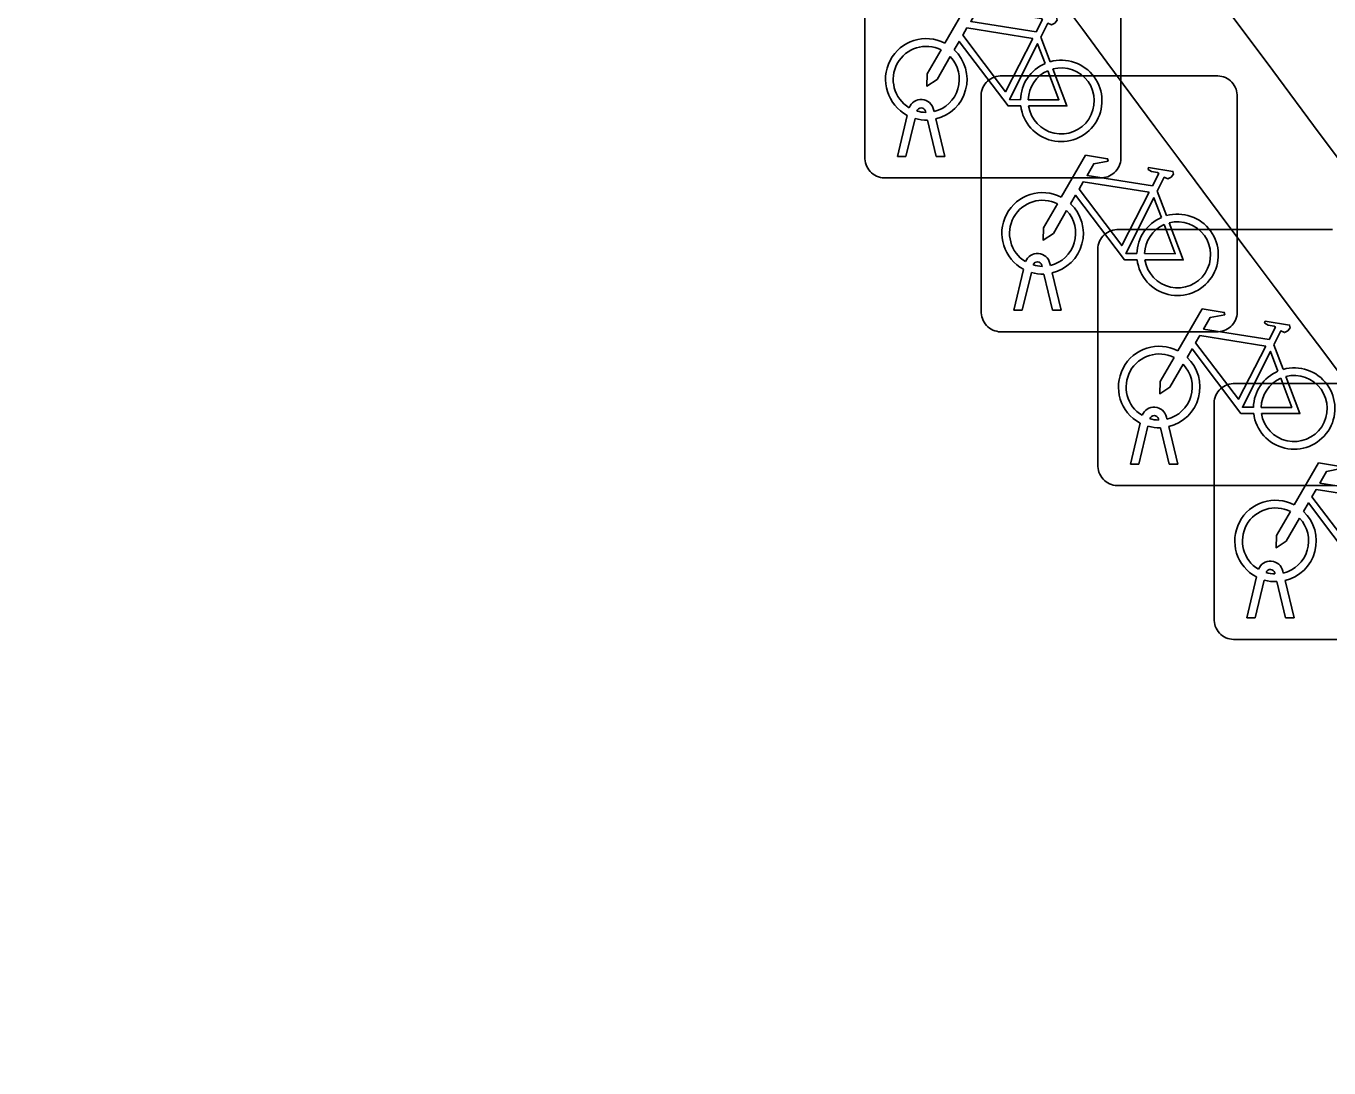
# Model space of a CAD drawing. Extents: x 161087 to 161922, y 382574 to 383873.
# Drawn here: x 161651.82 to 161656.9, y 383119.24 to 383123.31 of the extents above; entities that cross this region are included whole.
import ezdxf

# ---------------------------------------------------------------- set-up
doc = ezdxf.new("R2010")
doc.units = 0
doc.layers.add('IMGEO_Fietsenrek', color=7, linetype='Continuous')
doc.layers.add('IMGEO_Muur', color=7, linetype='Continuous')

msp = doc.modelspace()

# ---------------------------------------------------------------- linework, layer by layer
at = {"layer": 'IMGEO_Fietsenrek'}
for p, q in [((161656.0895, 383123.6421), (161656.0895, 383122.8012)), ((161656.0895, 383122.8012), (161656.0895, 383123.6421)), ((161655.0905, 383122.7919), (161655.0905, 383123.6328)), ((161655.0905, 383123.6328), (161655.0905, 383122.7919)), ((161655.7772, 383123.2662), (161655.8135, 383123.171)), ((161655.6189, 383123.1155), (161656.4598, 383123.1155)), ((161656.4598, 383123.1155), (161655.6189, 383123.1155)), ((161655.5445, 383122.1909), (161655.5445, 383123.0318)), ((161655.5445, 383123.0318), (161655.5445, 383122.1909)), ((161656.5435, 383123.0411), (161656.5435, 383122.2002)), ((161656.5435, 383122.2002), (161656.5435, 383123.0411)), ((161655.3279, 383122.9729), (161655.3269, 383122.9772)), ((161655.3586, 383122.9844), (161655.3604, 383122.9765)), ((161655.2175, 383122.8013), (161655.2558, 383122.9613)), ((161655.2862, 383122.9491), (161655.2509, 383122.8013)), ((161655.369, 383122.8013), (161655.3351, 383122.943)), ((161655.3674, 383122.9473), (161655.4024, 383122.8013)), ((161655.2509, 383122.8013), (161655.2175, 383122.8013)), ((161655.4024, 383122.8013), (161655.369, 383122.8013)), ((161656.0151, 383122.7175), (161655.1742, 383122.7175)), ((161655.1742, 383122.7175), (161656.0151, 383122.7175)), ((161656.2312, 383122.6652), (161656.2675, 383122.57)), ((161656.0739, 383122.5155), (161656.9148, 383122.5155)), ((161656.9148, 383122.5155), (161656.0739, 383122.5155)), ((161655.9995, 383121.5909), (161655.9995, 383122.4318)), ((161655.9995, 383122.4318), (161655.9995, 383121.5909)), ((161655.7819, 383122.3719), (161655.7809, 383122.3762)), ((161655.8126, 383122.3834), (161655.8144, 383122.3755)), ((161655.6715, 383122.2003), (161655.7098, 383122.3603)), ((161655.7402, 383122.3481), (161655.7049, 383122.2003)), ((161655.823, 383122.2003), (161655.7891, 383122.342)), ((161655.8214, 383122.3463), (161655.8564, 383122.2003)), ((161655.7049, 383122.2003), (161655.6715, 383122.2003)), ((161655.8564, 383122.2003), (161655.823, 383122.2003)), ((161656.4691, 383122.1165), (161655.6282, 383122.1165)), ((161655.6282, 383122.1165), (161656.4691, 383122.1165)), ((161656.6862, 383122.0652), (161656.7225, 383121.97)), ((161656.5279, 383121.9145), (161657.3688, 383121.9145)), ((161657.3688, 383121.9145), (161656.5279, 383121.9145)), ((161656.4535, 383120.9899), (161656.4535, 383121.8308)), ((161656.4535, 383121.8308), (161656.4535, 383120.9899)), ((161656.1265, 383121.6003), (161656.1648, 383121.7603)), ((161656.2369, 383121.7719), (161656.2359, 383121.7762)), ((161656.2676, 383121.7834), (161656.2694, 383121.7755)), ((161656.1952, 383121.7481), (161656.1599, 383121.6003)), ((161656.278, 383121.6003), (161656.2441, 383121.742)), ((161656.2764, 383121.7463), (161656.3114, 383121.6003)), ((161656.1599, 383121.6003), (161656.1265, 383121.6003)), ((161656.3114, 383121.6003), (161656.278, 383121.6003)), ((161656.9241, 383121.5165), (161656.0832, 383121.5165)), ((161656.0832, 383121.5165), (161656.9241, 383121.5165)), ((161656.5805, 383120.9993), (161656.6188, 383121.1593)), ((161656.6492, 383121.1471), (161656.6139, 383120.9993)), ((161656.6909, 383121.1709), (161656.6899, 383121.1752)), ((161656.7216, 383121.1824), (161656.7234, 383121.1745)), ((161656.7304, 383121.1453), (161656.7654, 383120.9993)), ((161656.732, 383120.9993), (161656.6981, 383121.141)), ((161656.6139, 383120.9993), (161656.5805, 383120.9993)), ((161656.7654, 383120.9993), (161656.732, 383120.9993)), ((161657.3781, 383120.9155), (161656.5372, 383120.9155)), ((161656.5372, 383120.9155), (161657.3781, 383120.9155))]:
    msp.add_line(p, q, dxfattribs=at)
for points in [[(161655.4031, 383123.2432), (161655.4978, 383123.4067), (161655.584, 383123.3929), (161655.5857, 383123.3842), (161655.5296, 383123.3733), (161655.5034, 383123.328), (161655.7586, 383123.2872)], [(161655.7586, 383123.2872), (161655.7836, 383123.336), (161655.7785, 383123.34), (161655.7553, 383123.3437), (161655.7426, 383123.3512), (161655.7416, 383123.3543), (161655.7438, 383123.3589), (161655.8386, 383123.3438), (161655.8409, 383123.3335), (161655.8315, 383123.3211), (161655.8191, 383123.3147), (161655.8046, 383123.3209), (161655.7772, 383123.2662)], [(161655.7457, 383123.262), (161655.4889, 383123.303), (161655.4722, 383123.2742), (161655.6392, 383123.0539), (161655.7457, 383123.262)], [(161655.6988, 383122.9985), (161655.6491, 383122.9986), (161655.4584, 383123.2503), (161655.4394, 383123.2175)], [(161655.7937, 383123.164), (161655.7644, 383123.2408), (161655.655, 383123.0227), (161655.6977, 383123.0226)], [(161655.4238, 383123.1907), (161655.3722, 383123.1015), (161655.3323, 383123.0755), (161655.3335, 383123.123), (161655.388, 383123.2172)], [(161655.7277, 383123.0225), (161655.8476, 383123.0223), (161655.8044, 383123.1359)], [(161655.8242, 383123.1428), (161655.8792, 383122.9982), (161655.7291, 383122.9985)], [(161655.8571, 383122.6422), (161655.9518, 383122.8057), (161656.038, 383122.7919), (161656.0397, 383122.7832), (161655.9836, 383122.7723), (161655.9574, 383122.727), (161656.2126, 383122.6862)], [(161656.2126, 383122.6862), (161656.2376, 383122.735), (161656.2325, 383122.739), (161656.2093, 383122.7427), (161656.1966, 383122.7502), (161656.1956, 383122.7533), (161656.1978, 383122.7579), (161656.2926, 383122.7428), (161656.2949, 383122.7325), (161656.2855, 383122.7201), (161656.2731, 383122.7137), (161656.2586, 383122.7199), (161656.2312, 383122.6652)], [(161656.1997, 383122.661), (161655.9429, 383122.702), (161655.9262, 383122.6732), (161656.0932, 383122.4529), (161656.1997, 383122.661)], [(161655.8778, 383122.5897), (161655.8262, 383122.5005), (161655.7863, 383122.4745), (161655.7875, 383122.522), (161655.842, 383122.6162)], [(161656.1528, 383122.3975), (161656.1031, 383122.3976), (161655.9124, 383122.6493), (161655.8934, 383122.6165)], [(161656.2477, 383122.563), (161656.2184, 383122.6398), (161656.109, 383122.4217), (161656.1517, 383122.4216)], [(161656.1817, 383122.4215), (161656.3016, 383122.4213), (161656.2584, 383122.5349)], [(161656.2782, 383122.5418), (161656.3332, 383122.3972), (161656.1831, 383122.3975)], [(161656.3121, 383122.0422), (161656.4068, 383122.2057), (161656.493, 383122.1919), (161656.4947, 383122.1832), (161656.4386, 383122.1723), (161656.4124, 383122.127), (161656.6676, 383122.0862)], [(161656.6676, 383122.0862), (161656.6926, 383122.135), (161656.6875, 383122.139), (161656.6643, 383122.1427), (161656.6516, 383122.1502), (161656.6506, 383122.1533), (161656.6528, 383122.1579), (161656.7476, 383122.1428), (161656.7499, 383122.1325), (161656.7405, 383122.1201), (161656.7281, 383122.1137), (161656.7136, 383122.1199), (161656.6862, 383122.0652)], [(161656.6547, 383122.061), (161656.3979, 383122.102), (161656.3812, 383122.0732), (161656.5482, 383121.8529), (161656.6547, 383122.061)], [(161656.3328, 383121.9897), (161656.2812, 383121.9005), (161656.2413, 383121.8745), (161656.2425, 383121.922), (161656.297, 383122.0162)], [(161656.6078, 383121.7975), (161656.5581, 383121.7976), (161656.3674, 383122.0493), (161656.3484, 383122.0165)], [(161656.7027, 383121.963), (161656.6734, 383122.0398), (161656.564, 383121.8217), (161656.6067, 383121.8216)], [(161656.6367, 383121.8215), (161656.7566, 383121.8213), (161656.7134, 383121.9349)], [(161656.7332, 383121.9418), (161656.7882, 383121.7972), (161656.6381, 383121.7975)], [(161656.7661, 383121.4412), (161656.8608, 383121.6047), (161656.947, 383121.5909), (161656.9487, 383121.5822), (161656.8926, 383121.5713), (161656.8664, 383121.526), (161657.1216, 383121.4852)], [(161657.1087, 383121.46), (161656.8519, 383121.501), (161656.8352, 383121.4722), (161657.0022, 383121.2519), (161657.1087, 383121.46)], [(161657.0618, 383121.1965), (161657.0121, 383121.1966), (161656.8214, 383121.4483), (161656.8024, 383121.4155)], [(161656.7868, 383121.3887), (161656.7352, 383121.2995), (161656.6953, 383121.2735), (161656.6965, 383121.321), (161656.751, 383121.4152)]]:
    msp.add_lwpolyline(points, dxfattribs=at)
for centre, radius, start, end in [((161655.3301, 383123.1019), 0.159, 62.6766, 242.1369), ((161655.3301, 383123.1019), 0.129, 63.3192, 238.903), ((161655.3301, 383123.1019), 0.129, 283.6043, 43.4302), ((161655.3301, 383123.1019), 0.159, 283.5766, 46.6042), ((161655.8567, 383123.0179), 0.159, 187.0065, 105.7708), ((161655.8567, 383123.0179), 0.159, 113.3408, 178.3217), ((161655.8567, 383123.0179), 0.129, 113.923, 177.9556), ((161655.8567, 383123.0179), 0.129, 188.6715, 104.5883), ((161655.6222, 383123.0376), 0.0779, 92.4484, 184.2845), ((161655.6222, 383123.0376), 0.0779, 92.4484, 184.2845), ((161656.4656, 383123.0378), 0.0779, 2.4484, 94.2845), ((161656.4656, 383123.0378), 0.0779, 2.4484, 94.2845), ((161655.3099, 383122.9733), 0.0499, 12.8025, 158.6934), ((161655.3099, 383122.9733), 0.0174, 12.8025, 163.4502), ((161655.3301, 383123.1019), 0.129, 253.415, 269.0204), ((161655.3301, 383123.1019), 0.159, 253.9967, 271.7867), ((161655.1684, 383122.7952), 0.0779, 182.4484, 274.2845), ((161655.1684, 383122.7952), 0.0779, 182.4484, 274.2845), ((161656.0118, 383122.7954), 0.0779, 272.4484, 4.2845), ((161656.0118, 383122.7954), 0.0779, 272.4484, 4.2845), ((161655.7841, 383122.5009), 0.159, 62.6766, 242.1369), ((161655.7841, 383122.5009), 0.129, 63.3192, 238.903), ((161655.7841, 383122.5009), 0.159, 283.5766, 46.6042), ((161655.7841, 383122.5009), 0.129, 283.6043, 43.4302), ((161656.3107, 383122.4169), 0.159, 187.0065, 105.7708), ((161656.0772, 383122.4376), 0.0779, 92.4484, 184.2845), ((161656.0772, 383122.4376), 0.0779, 92.4484, 184.2845), ((161656.3107, 383122.4169), 0.159, 113.3408, 178.3217), ((161656.3107, 383122.4169), 0.129, 113.923, 177.9556), ((161656.3107, 383122.4169), 0.129, 188.6715, 104.5883), ((161655.7639, 383122.3723), 0.0499, 12.8025, 158.6934), ((161655.7639, 383122.3723), 0.0174, 12.8025, 163.4502), ((161655.7841, 383122.5009), 0.129, 253.415, 269.0204), ((161655.7841, 383122.5009), 0.159, 253.9967, 271.7867), ((161655.6224, 383122.1942), 0.0779, 182.4484, 274.2845), ((161655.6224, 383122.1942), 0.0779, 182.4484, 274.2845), ((161656.4658, 383122.1944), 0.0779, 272.4484, 4.2845), ((161656.4658, 383122.1944), 0.0779, 272.4484, 4.2845), ((161656.2391, 383121.9009), 0.159, 62.6766, 242.1369), ((161656.2391, 383121.9009), 0.129, 63.3192, 238.903), ((161656.2391, 383121.9009), 0.159, 283.5766, 46.6042), ((161656.2391, 383121.9009), 0.129, 283.6043, 43.4302), ((161656.7657, 383121.8169), 0.159, 113.3408, 178.3217), ((161656.7657, 383121.8169), 0.159, 187.0065, 105.7708), ((161656.5312, 383121.8366), 0.0779, 92.4484, 184.2845), ((161656.5312, 383121.8366), 0.0779, 92.4484, 184.2845), ((161656.7657, 383121.8169), 0.129, 113.923, 177.9556), ((161656.7657, 383121.8169), 0.129, 188.6715, 104.5883), ((161656.2189, 383121.7723), 0.0499, 12.8025, 158.6934), ((161656.2189, 383121.7723), 0.0174, 12.8025, 163.4502), ((161656.2391, 383121.9009), 0.129, 253.415, 269.0204), ((161656.2391, 383121.9009), 0.159, 253.9967, 271.7867), ((161656.0774, 383121.5942), 0.0779, 182.4484, 274.2845), ((161656.0774, 383121.5942), 0.0779, 182.4484, 274.2845), ((161656.6931, 383121.2999), 0.159, 62.6766, 242.1369), ((161656.6931, 383121.2999), 0.129, 63.3192, 238.903), ((161656.6931, 383121.2999), 0.159, 283.5766, 46.6042), ((161656.6931, 383121.2999), 0.129, 283.6043, 43.4302), ((161656.6729, 383121.1713), 0.0499, 12.8025, 158.6934), ((161656.6931, 383121.2999), 0.159, 253.9967, 271.7867), ((161656.6729, 383121.1713), 0.0174, 12.8025, 163.4502), ((161656.6931, 383121.2999), 0.129, 253.415, 269.0204), ((161656.5314, 383120.9932), 0.0779, 182.4484, 274.2845), ((161656.5314, 383120.9932), 0.0779, 182.4484, 274.2845)]:
    msp.add_arc(centre, radius, start, end, dxfattribs=at)
at = {"layer": 'IMGEO_Muur'}
for centre, radius, start, end in [((161792.983, 383224.6177), 169.9309, 206.322636, 219.436813), ((161793.0598, 383224.6693), 170.5231, 212.672764, 219.43393)]:
    msp.add_arc(centre, radius, start, end, dxfattribs=at)

doc.saveas('drawing.dxf')
